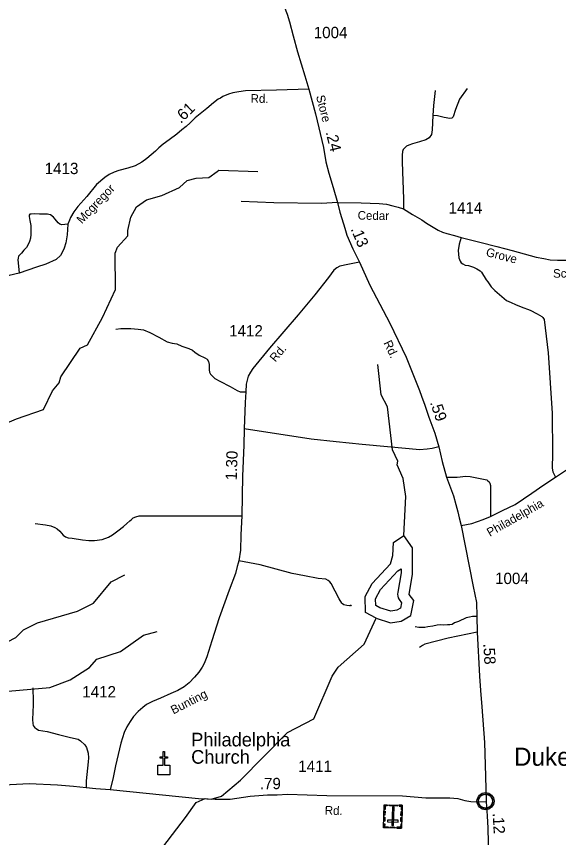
# Model space of a CAD drawing. Extents: x 2220236 to 2384410, y 720751 to 894131.
# Drawn here: x 2296820 to 2302797, y 842586 to 851639 of the extents above; entities that cross this region are included whole.
import ezdxf

# ---------------------------------------------------------------- set-up
doc = ezdxf.new("R2010")
doc.units = 0
for name, color, linetype in [('Exist Civil Demographics Community CELL', 7, 'Continuous'), ('Exist Civil Demographics Community Label', 7, 'Continuous'), ('Exist Cultural Cemetery CELL', 7, 'Continuous'), ('Exist Cultural Church CELL', 7, 'Continuous'), ('Exist Cultural Church Label', 7, 'Continuous'), ('Exist Hydrographic Buffer Line', 7, 'Continuous'), ('Exist Hydrographic Creek Single Shore', 7, 'Continuous'), ('Exist Hydrographic Lake Shore', 7, 'Continuous'), ('Exist Road Non-System Type 51', 7, 'Continuous'), ('Exist Road Secondary Mileage Hundredths English Label', 7, 'Continuous'), ('Exist Road Secondary Type 51 Attributed', 7, 'Continuous'), ('Exist Road Secondary Type 51 Label', 7, 'Continuous'), ('Exist Road Secondary Type 51 Number Label', 7, 'Continuous')]:
    doc.layers.add(name, color=color, linetype=linetype)

msp = doc.modelspace()

# ---------------------------------------------------------------- linework, layer by layer
at = {"layer": 'Exist Civil Demographics Community CELL'}
msp.add_lwpolyline([(2301914.3, 842999.4), (2301915.3, 843005), (2301917.1, 843011.6), (2301920, 843018.8), (2301922.9, 843024.5), (2301926.2, 843030.3), (2301930, 843035.4), (2301934, 843039.8), (2301938.6, 843044.4), (2301944.1, 843049), (2301949.5, 843052.6), (2301954.4, 843055.5), (2301959.5, 843057.9), (2301964.9, 843060.2), (2301970.5, 843062.1), (2301974.9, 843063.2), (2301979.7, 843063.9), (2301983.9, 843064.7), (2301990.2, 843064.9), (2301994.7, 843064.8), (2302000.3, 843064.6), (2302005.2, 843063.8), (2302010.1, 843062.8), (2302015.1, 843061.4), (2302020.3, 843059.5), (2302027, 843056.6), (2302033.2, 843053.1), (2302038.3, 843049.5), (2302043.4, 843045.5), (2302046.8, 843042.4), (2302050.9, 843038), (2302054.7, 843033.3), (2302057.8, 843028.7), (2302060.9, 843023.7), (2302063.4, 843018.5), (2302065.4, 843013.5), (2302067, 843008.5), (2302068.3, 843003.9), (2302069.4, 842997.9), (2302070, 842993.2), (2302070.3, 842987.2), (2302070.1, 842981.4), (2302069.5, 842975.7), (2302068.6, 842970.2), (2302066.9, 842964.1), (2302065, 842958.2), (2302062.7, 842953.2), (2302059.6, 842947.2), (2302056.3, 842941.8), (2302052.9, 842937.1), (2302048.6, 842932.4), (2302043.3, 842927.4), (2302038.3, 842923.3), (2302033.3, 842919.9), (2302029, 842917.4), (2302022.2, 842914.1), (2302015, 842911.4), (2302009.1, 842910), (2302002.5, 842908.6), (2301998, 842908.2), (2301993.6, 842907.9), (2301988, 842907.9), (2301983.7, 842908.3), (2301978.1, 842909.1), (2301972.1, 842910.4), (2301967.5, 842911.7), (2301962.4, 842913.6), (2301957.8, 842915.5), (2301953.9, 842917.8), (2301947.1, 842921.8), (2301941.5, 842926.1), (2301936.6, 842930.6), (2301932.1, 842935.5), (2301928.9, 842939.4), (2301926, 842943.6), (2301921.9, 842950.7), (2301920.1, 842954.3), (2301918.4, 842958.3), (2301915.8, 842966.5), (2301914.3, 842973.5), (2301913.6, 842978.7), (2301913.3, 842985), (2301913.2, 842989.7), (2301913.8, 842996.2)], close=True, dxfattribs=at)
for centre, radius in [((2301991.9, 842987), 94.3), ((2301991.6, 842987.3), 76.7)]:
    msp.add_circle(centre, radius, dxfattribs=at)
at = {"layer": 'Exist Cultural Cemetery CELL'}
for points in [[(2301066.8, 842688.3), (2300867.8, 842693.9), (2300875, 842948.4), (2301074, 842942.9)], [(2300908.1, 842947.5), (2300907.8, 842936), (2300885.8, 842936.7), (2300884.6, 842896.3), (2300873.5, 842896.6), (2300875, 842948.4)], [(2301016.2, 842933), (2300931.4, 842935.4), (2300931.7, 842946.8), (2301016.5, 842944.4)], [(2300958.7, 842720.7), (2300977.4, 842720.2), (2300983, 842922.9), (2300964.4, 842923.4)], [(2301040.9, 842943.7), (2301040.6, 842932.3), (2301062.6, 842931.6), (2301061.5, 842891.3), (2301072.6, 842890.9), (2301074, 842942.8)], [(2300884.3, 842875.9), (2300883.1, 842832.6), (2300871.7, 842832.9), (2300872.9, 842876.2)], [(2301072.1, 842873), (2301070.8, 842829.7), (2301059.5, 842830), (2301060.7, 842873.3)], [(2300869, 842737.3), (2300880.3, 842736.9), (2300879.4, 842704.8), (2300920, 842703.6), (2300919.7, 842692.5), (2300867.8, 842694)], [(2300882.4, 842810), (2300881.2, 842766.7), (2300869.8, 842767), (2300871.1, 842810.3)], [(2301028, 842757.5), (2301028.5, 842776.2), (2300910.8, 842779.5), (2300910.3, 842760.8)], [(2301068.1, 842731.6), (2301056.7, 842732), (2301055.8, 842699.8), (2301015.3, 842700.9), (2301015, 842689.8), (2301066.8, 842688.3)], [(2301070.2, 842805.8), (2301069, 842762.5), (2301057.6, 842762.8), (2301058.8, 842806.1)], [(2300992.8, 842690.4), (2300941, 842691.9), (2300941.3, 842703.3), (2300993.1, 842701.8)]]:
    msp.add_lwpolyline(points, close=True, dxfattribs=at)
at = {"layer": 'Exist Cultural Church CELL'}
msp.add_lwpolyline([(2298380, 843383.7), (2298436.9, 843383.8), (2298436.9, 843460), (2298404.9, 843460), (2298404.9, 843475.9), (2298436.9, 843475.9), (2298436.9, 843536.1), (2298452.9, 843536.1), (2298452.9, 843475.9), (2298484.9, 843475.9), (2298484.9, 843460), (2298452.9, 843460), (2298452.9, 843383.8), (2298510.6, 843383.7), (2298510.6, 843277.3), (2298380, 843277.3)], close=True, dxfattribs=at)
at = {"layer": 'Exist Hydrographic Buffer Line'}
msp.add_lwpolyline([(2300946.4, 845081.6), (2300825.5, 845119.1), (2300780.7, 845143.7), (2300779.7, 845217.7), (2300832.4, 845320.4), (2301026, 845526.5), (2301061.1, 845548.8), (2301061.5, 845503.6), (2301024.4, 845289.6), (2301022.5, 845269.1), (2301024.4, 845248.3), (2301029.7, 845228.1), (2301038.5, 845209.1), (2301065.6, 845172.2), (2301054.3, 845114.5), (2301014.1, 845092), (2300946.4, 845081.6)], dxfattribs=at)
at = {"layer": 'Exist Hydrographic Creek Single Shore'}
for points in [[(2298048.8, 849279.6), (2298081.8, 849424.2), (2298141.7, 849537.8), (2298252.8, 849616.2), (2298422.4, 849664.7), (2298617.8, 849752.6), (2298700.7, 849828.2), (2298803.2, 849855.2), (2298941.8, 849864.3), (2299032.9, 849930.4), (2299050.5, 849942.1), (2299482.8, 849929.2)], [(2297217.7, 847512.7), (2297291.8, 847597.8), (2297307.8, 847664.1), (2297520.8, 847981.4), (2297603.9, 848017.6), (2297767.7, 848319.6), (2297913.7, 848627.6), (2297909.8, 849027.8), (2297933.8, 849094.5), (2298049.8, 849220.6), (2298048.8, 849279.6)], [(2301091.9, 845915.5), (2301112, 846346.3), (2301084.9, 846545.5), (2301016.8, 846696.9), (2301024.8, 846736.6), (2300964.9, 846862.1), (2300910, 847335.8), (2300841.9, 847467.5), (2300804.8, 847800.8)], [(2295661, 846519.9), (2295983.2, 846655.4), (2296241.7, 846852.5), (2296489.8, 847062.8), (2296821.8, 847201.1), (2297119.7, 847305.3), (2297217.7, 847512.7)], [(2295644.8, 844373.4), (2295951.8, 844418.5), (2296075.8, 844551.6), (2296141.8, 844587.1), (2296548.9, 844656.3), (2296814.8, 844791.9), (2296896.9, 844877.3), (2297053.7, 844952.7), (2297493.8, 845082.3), (2297667.9, 845168.2), (2297865.7, 845406), (2298014.8, 845481)], [(2298339.8, 842353.4), (2298684.9, 842807.3), (2298800, 842972.9), (2298898.8, 843016.3), (2298965.9, 843009.2), (2299081.9, 843043.6), (2299288.8, 843219.4), (2299807.8, 843742.8), (2300098, 843895.8), (2300301, 844363.6), (2300366, 844464.8), (2300654.9, 844719.4), (2300784.9, 845003.7)], [(2295654, 843457.9), (2295761.9, 843508.2), (2296488.8, 844122.1), (2296645.9, 844190.9), (2297186.8, 844239.3), (2297410.7, 844324), (2297625.8, 844460.8), (2297707.8, 844552.8), (2297965.8, 844638.8), (2298221.9, 844816.7), (2298370.8, 844858.9)]]:
    msp.add_lwpolyline(points, dxfattribs=at)
at = {"layer": 'Exist Hydrographic Lake Shore'}
for points in [[(2300784.9, 845003.7), (2300667.8, 845067.8), (2300666, 845241.7), (2300740, 845385.8), (2300944.8, 845604.3), (2300968.8, 845697.3), (2300975.8, 845838.6), (2301091.9, 845915.5)], [(2301199.9, 845197.9), (2301148.9, 845264.8), (2301187.8, 845489.5), (2301185, 845781.5), (2301091.9, 845915.5)], [(2300784.9, 845003.7), (2300943.8, 844954.4), (2301059.9, 844972.3), (2301167.9, 845032.5), (2301199.9, 845197.9)]]:
    msp.add_lwpolyline(points, dxfattribs=at)
at = {"layer": 'Exist Road Non-System Type 51'}
for points in [[(2301790.5, 850845.2), (2301705.9, 850725.6), (2301661, 850613.5), (2301633.7, 850531.3), (2301618.7, 850516.3), (2301596.3, 850513.8), (2301534.1, 850523.8), (2301461.9, 850541.2), (2301412.1, 850546.2)], [(2301437, 850822.7), (2301417.1, 850655.8), (2301412.1, 850546.2)], [(2301412.1, 850546.2), (2301404.6, 850386.8), (2301394.7, 850337), (2301369.8, 850299.6), (2301332.4, 850277.2), (2301265.2, 850257.2), (2301185.5, 850234.8), (2301145.3, 850219.9), (2301122, 850206.6), (2301100.5, 850190), (2301083.9, 850171.7), (2301077.2, 850148.5), (2301072.3, 850108.6), (2301072.3, 850042.2), (2301075.6, 849922.6), (2301082.2, 849734.9), (2301087.2, 849618.7), (2301087.2, 849558.9), (2301085.5, 849515.7)], [(2300358.1, 849586.7), (2300183.5, 849574.7), (2299658.2, 849582.1), (2299297.2, 849599.6)], [(2297386, 849346.9), (2297319.9, 849341.9), (2297299.8, 849347.6), (2297281.6, 849363.5), (2297245.2, 849403), (2297229.1, 849425), (2297194.8, 849450.6), (2297178.8, 849456.3), (2297160.6, 849460.2), (2297098.8, 849459.5), (2297074.7, 849457.3), (2297016.7, 849460.7), (2296980.7, 849460.2), (2296966.8, 849458.1), (2296960.9, 849446), (2296961, 849434), (2296967.5, 849388.1), (2296978.2, 849332.3), (2296979.2, 849234.3), (2296975.6, 849194.3), (2296964, 849156.2), (2296950.5, 849124.1), (2296930.8, 849091.8), (2296901, 849061.6), (2296875.5, 849029.3), (2296843.7, 848995), (2296837.9, 848974.8), (2296836.2, 848954.9), (2296840.5, 848920.9), (2296851.6, 848808.8)], [(2297386, 849346.9), (2297378.5, 849228.9), (2297365.3, 849142.6), (2297345.3, 849084.5), (2297325.4, 849034.6), (2297303.9, 849001.4), (2297257.4, 848959.9), (2297142.9, 848908.4), (2297041.6, 848873.5), (2296851.6, 848808.8)], [(2301722.9, 849200.2), (2301701.3, 849127.1), (2301691.3, 849059), (2301693.5, 849019.1), (2301696, 848977.2), (2301710.3, 848941.4), (2301722.6, 848923.5), (2301740.8, 848909.8), (2301768.9, 848898), (2301802.9, 848894.4), (2301859.2, 848873.1), (2301897.2, 848857.4), (2301931.4, 848833.8), (2301947.6, 848818.1), (2301998.5, 848734.5), (2302016.7, 848710.8), (2302055.4, 848659.2), (2302093.8, 848615.6), (2302224.1, 848506), (2302273.9, 848484.4), (2302320.4, 848462.8), (2302383.4, 848437.9), (2302484.7, 848401.3), (2302560.4, 848360.8), (2302610.6, 848331.4), (2302624.8, 848317.6), (2302636.9, 848295.7), (2302680.9, 847928.3), (2302726, 847262.9), (2302729.8, 846815.2), (2302725.8, 846658.9), (2302733.7, 846619.3), (2302761.4, 846558)], [(2296851.6, 848808.8), (2296740.4, 848782.2), (2296690.6, 848757.3), (2296650.8, 848729.1), (2296630.8, 848705.8), (2296604.3, 848656), (2296583.5, 848561.3), (2296583.5, 848471.6), (2296585.2, 848395.2), (2296575.2, 848368.7), (2296532.1, 848312.2), (2296470.7, 848244.1), (2296401, 848142.8), (2296347, 848028.2), (2296280.6, 847875.4), (2296265.7, 847852.2), (2296250.8, 847843.9), (2296234.2, 847843.9), (2296202.6, 847857.1), (2296176.1, 847867.1), (2296139.6, 847867.1), (2296083.1, 847857.1)], [(2297917.4, 848191.7), (2297969.7, 848196.6), (2298079.3, 848196.6), (2298161.4, 848191.7), (2298221.2, 848181.7), (2298290.9, 848154.3), (2298388, 848102), (2298482.6, 848052.1), (2298537.3, 848037.2), (2298589.6, 848027.2), (2298641.9, 848004.8), (2298721.6, 847977.4), (2298761.4, 847960), (2298786.3, 847937.6), (2298833.6, 847905.2), (2298895.8, 847875.3), (2298923.2, 847860.3), (2298938.2, 847835.4), (2298943.1, 847800.5), (2298945.6, 847743.2), (2298948.1, 847718.3), (2298958.1, 847695.9), (2298980.5, 847671), (2299007.9, 847648.6), (2299062.6, 847616.2), (2299174.7, 847558.9), (2299251.9, 847514.1), (2299286.7, 847499.1), (2299318.4, 847498.3), (2299347.3, 847499.1)], [(2301477.8, 846892.4), (2301402.6, 846874.6), (2301349.2, 846866.7), (2301264.2, 846860.8), (2301151, 846872.1), (2300630.7, 846918.6), (2300344.4, 846947.5), (2300068.3, 846978.4), (2299329, 847090.6)], [(2301562.8, 846558), (2301678.2, 846560), (2301774, 846569.1), (2301823.9, 846567.5), (2302004.3, 846529.5), (2302018.1, 846518.1), (2302031.6, 846506.5), (2302039.5, 846494.6), (2302045.4, 846466.9), (2302047.4, 846413.5), (2302047.4, 846237.3), (2302047.4, 846124.5)], [(2297024.9, 846046.8), (2297141.9, 846031.8), (2297199.2, 846021.8), (2297241.5, 846004.4), (2297268.9, 845989.5), (2297298.8, 845962.1), (2297333.6, 845919.7), (2297361, 845899.8), (2297390.9, 845889.8), (2297435.7, 845887.3), (2297547.7, 845869.9), (2297617.4, 845862.4), (2297682.2, 845862.4), (2297764.3, 845872.4), (2297834, 845897.3), (2297878.8, 845922.2), (2297936.1, 845967), (2298000.8, 846016.9), (2298038.2, 846049.2), (2298070.5, 846076.7), (2298089.2, 846091.6), (2298107.9, 846109), (2298137.8, 846121.5), (2298171.4, 846131.5), (2298212.5, 846133.9), (2298481.3, 846131.5), (2298817.4, 846131.5), (2299164.7, 846133.9), (2299304, 846133.9)], [(2300509.7, 845150), (2300501.8, 845141.9), (2300491.9, 845139.6), (2300461.9, 845143.4), (2300429.7, 845153.1), (2300415.7, 845162.9), (2300407.6, 845170.8), (2300377.1, 845216.4), (2300289.3, 845385.5), (2300275.1, 845405.3), (2300256.9, 845421.1), (2300232.8, 845432.8), (2300146.7, 845443.8), (2299996.6, 845470.3), (2299860.2, 845496.7), (2299507, 845590.9), (2299270.5, 845638.2)], [(2301894.6, 845022.8), (2301846.6, 845022.4), (2301814.7, 845014.1), (2301778.7, 845009.7), (2301695.3, 844968.8), (2301649.4, 844952.3), (2301623.6, 844936.1), (2301597.7, 844929.8), (2301571.6, 844931.4), (2301529.7, 844929), (2301491.8, 844930.7), (2301457.7, 844928.3), (2301410, 844915.7), (2301356, 844909.1), (2301324.2, 844900.8), (2301290.2, 844900.4), (2301258.1, 844902.1), (2301216, 844909.6)], [(2301898.4, 844851.1), (2301581.3, 844783.7), (2301324.1, 844716.9), (2301296.3, 844702.6), (2301264.5, 844682.3)], [(2296999, 844236.5), (2296999.4, 844196.5), (2297004.2, 844128.5), (2297005.1, 844048.5), (2296996.8, 843888.5), (2297001.2, 843844.7), (2297005.5, 843822.6), (2297013.8, 843806.8), (2297021.8, 843796.9), (2297035.8, 843787.1), (2297064, 843771.4), (2297158.2, 843754.5), (2297284.5, 843723.8), (2297414.7, 843689.1), (2297498.9, 843670), (2297525.2, 843650.5), (2297575.7, 843608.9), (2297591.9, 843579.2), (2297610.6, 843517.3), (2297615.2, 843465.5), (2297611.7, 843419.3), (2297590.1, 843210.7), (2297589.2, 843139.5)]]:
    msp.add_lwpolyline(points, dxfattribs=at)
at = {"layer": 'Exist Road Secondary Type 51 Attributed'}
for points in [[(2299239.1, 853176.6), (2299305, 853055.9), (2299362.7, 852896.6), (2299430, 852709.9), (2299478.1, 852582.1), (2299529.5, 852435.9), (2299588.5, 852273.2), (2299771.9, 851751.7), (2299789.3, 851700.2), (2299804.2, 851663.7), (2299829.9, 851579), (2299869, 851422.8), (2299920.4, 851248.5), (2299999.2, 850982.7), (2300042.4, 850836.6)], [(2300042.4, 850836.6), (2299687.2, 850825), (2299347, 850818.3), (2299270.6, 850806.7), (2299205.9, 850795.1), (2299156.1, 850780.1), (2299094.7, 850755.2), (2299069, 850738.6), (2299044.1, 850725.3), (2298992.6, 850685.5), (2298919.6, 850624), (2298844.9, 850564.2), (2298791, 850519.4), (2298734.5, 850464.6), (2298691.6, 850426.2), (2298644.9, 850389.8), (2298588.5, 850340), (2298503.8, 850276.9), (2298439.1, 850230.4), (2298391, 850190.5), (2298352.7, 850152.8), (2298259, 850071), (2298200.9, 850031.1), (2298127.9, 849991.2), (2298048.2, 849964.7), (2297950.3, 849939.8), (2297895.5, 849919.8), (2297840.8, 849894.9), (2297793.5, 849863.4), (2297703.8, 849785.3), (2297597.6, 849654.1), (2297496.4, 849544.5), (2297451.6, 849483), (2297414.2, 849423.3), (2297404.3, 849391.7), (2297386, 849346.9)], [(2300042.4, 850836.6), (2300115.4, 850565.9), (2300204.6, 850195), (2300232, 850035.5), (2300264.4, 849911), (2300312.9, 849754), (2300358.1, 849586.7)], [(2300358.1, 849586.7), (2300386.3, 849480.4), (2300407.8, 849409), (2300439.4, 849304.4), (2300464.3, 849226.3), (2300527.4, 849075.4), (2300600.7, 848929.6)], [(2300358.1, 849586.7), (2300621.6, 849584.6), (2300820.8, 849577.2), (2300900.5, 849567.2), (2300970.2, 849549.8), (2301029.9, 849534.8), (2301085.5, 849515.7), (2301185.9, 849455.9), (2301287.6, 849394.7), (2301342.1, 849359.3), (2301468.8, 849282.6), (2301518.7, 849261.6), (2301563.5, 849245), (2301648.2, 849221.8), (2301722.9, 849200.2), (2301928.7, 849150.3), (2302116.2, 849100.5), (2302283.8, 849059), (2302551.1, 848985.9), (2302634.1, 848969.3), (2302705.4, 848956), (2302785.1, 848952.7), (2302927.8, 848952.7)], [(2300600.7, 848929.6), (2300474.2, 848904.1), (2300387.1, 848884.2), (2300352.2, 848866.8), (2300319.9, 848841.8), (2300260.1, 848759.6), (2300110.8, 848570.3), (2299925.3, 848348.6), (2299611.6, 847979.9), (2299426.1, 847755.7), (2299398.7, 847715.8), (2299373.8, 847671), (2299351.4, 847583.8), (2299347.3, 847499.1), (2299341.5, 847382), (2299329, 847090.6), (2299325.3, 846911.2), (2299312.8, 846569.9), (2299304, 846133.9), (2299295.4, 845922.2), (2299290.4, 845752.8), (2299270.5, 845638.2), (2299265.5, 845610.8), (2299253.1, 845573.4), (2299233.2, 845496.2), (2299166, 845314.4), (2299056.4, 845007.9), (2298974.3, 844756.3), (2298919.5, 844579.5), (2298889.6, 844504.7), (2298867.2, 844464.9), (2298832.4, 844410.1), (2298782.6, 844355.3), (2298725.3, 844293), (2298668, 844248.1), (2298600.8, 844208.3), (2298521.2, 844173.4), (2298406.6, 844123.6), (2298319.5, 844086.2), (2298254.8, 844051.3), (2298212.5, 844021.4), (2298160.2, 843974.1), (2298110.4, 843921.8), (2298073, 843864.5), (2298038.2, 843807.2), (2298008.3, 843742.4), (2297971, 843627.8), (2297913.7, 843376.2), (2297881.3, 843229.2), (2297851.4, 843115.2)], [(2300600.7, 848929.6), (2300715.3, 848677.6), (2300938, 848257.3), (2301116, 847883.5), (2301262.2, 847515.9), (2301283.9, 847452.5), (2301321.5, 847353.6), (2301367, 847219), (2301431.3, 847044.8), (2301477.8, 846892.4), (2301513.4, 846730.1), (2301562.8, 846558), (2301637, 846354.1), (2301664.7, 846257.1), (2301686.4, 846178), (2301702.3, 846110.7), (2301723, 846025.6)], [(2301723, 846025.6), (2301841.7, 846049.3), (2301964.3, 846092.9), (2302047.4, 846124.5), (2302177.9, 846189.8), (2302318.4, 846259.1), (2302502.3, 846381.8), (2302634.8, 846472.9), (2302761.4, 846558), (2302971.1, 846700.5), (2303381.5, 846979.5), (2303727.6, 847211.1), (2303885.9, 847318), (2304020.4, 847409), (2304135.1, 847486.2), (2304239.9, 847547.5), (2304293.3, 847573.3), (2304344.7, 847593.1), (2304402.1, 847612.8), (2304447.6, 847622.7), (2304483.2, 847628.7), (2304520.8, 847638.6), (2304566.3, 847638.6), (2304615.7, 847642.5)], [(2301723, 846025.6), (2301857.1, 845352.4), (2301890.9, 845176.7), (2301894.6, 845022.8), (2301898.4, 844851.1), (2301923.6, 844363.5), (2301937.4, 844207.6), (2301949.3, 844027.9), (2301979.5, 843634.3), (2301991.7, 843262.5), (2301998.8, 842978.6)], [(2296607.3, 843163.1), (2296960.2, 843182.7), (2297274.1, 843168.5), (2297447.9, 843154.3), (2297589.2, 843139.5), (2297693.6, 843127.6), (2297851.4, 843115.2)], [(2297851.4, 843115.2), (2298828.6, 843017.6), (2299011.3, 843010.5), (2299174.4, 843008.7), (2299397.9, 843040.7), (2299589.4, 843056.7), (2299695.9, 843056.7), (2299806.7, 843063.8), (2300241.2, 843049.6), (2301076.5, 843046), (2301331.9, 843024.7), (2301599.7, 843022.9), (2301686.6, 843015.8), (2301764.7, 842996.3), (2301830.3, 842983.9), (2301998.8, 842978.6)], [(2301998.8, 842978.6), (2302009.4, 842826), (2302016.5, 842689.3), (2302021.7, 842533.1), (2302020, 842329.1)]]:
    msp.add_lwpolyline(points, dxfattribs=at)

# ---------------------------------------------------------------- texts
at = {"layer": 'Exist Civil Demographics Community Label'}
msp.add_text('Dukes', height=200, dxfattribs=at).set_placement((2302305.7, 843377.4))
at = {"layer": 'Exist Cultural Church Label'}
for s, p in [('Philadelphia', (2298746.5, 843591)), ('Church', (2298746.5, 843400))]:
    msp.add_text(s, height=150, dxfattribs=at).set_placement(p)
at = {"layer": 'Exist Road Secondary Mileage Hundredths English Label'}
for s, rotation, p in [('.61', 44.16313, (2298631.6, 850451.7)), ('.24', 283.52429, (2300228.7, 850362.2)), ('.13', 292.70026, (2300503.2, 849295.2)), ('.59', 288.67638, (2301377.8, 847382.2)), ('1.30', 87.9111, (2299248.6, 846523)), ('.58', 272.95854, (2301967.6, 844722.8)), ('.79', 360, (2299502.9, 843119.2)), ('.12', 272.97183, (2302070.5, 842854.9))]:
    msp.add_text(s, height=125, rotation=rotation, dxfattribs=at).set_placement(p)
at = {"layer": 'Exist Road Secondary Type 51 Label'}
for s, rotation, p in [('Rd.', 359.28351, (2299401, 850687.1)), ('Store', 284.13092, (2300122.8, 850758.7)), ('Mcgregor', 46.39332, (2297541.4, 849345.5)), ('Cedar', 359.00538, (2300581.4, 849398.8)), ('Grove', 345.74428, (2301989.7, 848998.5)), ('School', 0.6043, (2302736.7, 848757.7)), ('Rd.', 295.46364, (2300864.7, 848040)), ('Rd.', 49.65485, (2299675.3, 847821.4)), ('Philadelphia', 29.70072, (2302039.5, 845900.4)), ('Bunting', 27.16654, (2298550.8, 843942.2)), ('Rd.', 357.62399, (2300217.2, 842840.7))]:
    msp.add_text(s, height=95, rotation=rotation, dxfattribs=at).set_placement(p)
at = {"layer": 'Exist Road Secondary Type 51 Number Label'}
for s, p in [('1004', (2300097.5, 851398.6)), ('1413', (2297131.2, 849900.2)), ('1414', (2301584, 849465.7)), ('1412', (2299164.6, 848110.1)), ('1004', (2302096.7, 845380.7)), ('1412', (2297545.2, 844131)), ('1411', (2299926.3, 843309.4))]:
    msp.add_text(s, height=125, dxfattribs=at).set_placement(p)

doc.saveas('drawing.dxf')
